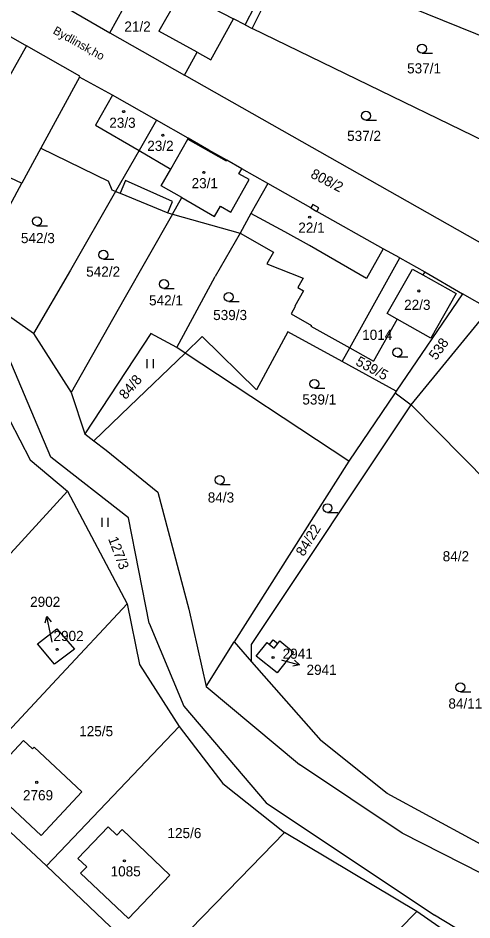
# Model space of a CAD drawing. Extents: x -735249 to -729401, y -1124843 to -1121828.
# Drawn here: x -734414.9 to -734338.7, y -1123251.2 to -1123099.8 of the extents above; entities that cross this region are included whole.
import ezdxf

# ---------------------------------------------------------------- set-up
doc = ezdxf.new("R2010")
doc.units = 0
for name, color, linetype in [('Vrstva 1', 7, 'Continuous'), ('Vrstva 15', 7, 'Continuous'), ('Vrstva 16', 7, 'Continuous'), ('Vrstva 18', 7, 'Continuous'), ('Vrstva 19', 7, 'Continuous'), ('Vrstva 25', 7, 'Continuous'), ('Vrstva 4', 7, 'Continuous')]:
    doc.layers.add(name, color=color, linetype=linetype)

msp = doc.modelspace()

# ---------------------------------------------------------------- linework, layer by layer
at = {"layer": 'Vrstva 1'}
for points in [[(-734399.48, -1123102.3), (-734394.77, -1123093.76)], [(-734375.62, -1123101.58), (-734371.76, -1123093.82)], [(-734351.81, -1123096.88), (-734310.42, -1123113.59)], [(-734407.35, -1123097.76), (-734399.48, -1123102.3)], [(-734382.32, -1123098.13), (-734378.73, -1123099.98)], [(-734382.56, -1123106.85), (-734378.73, -1123099.98)], [(-734376.79, -1123100.98), (-734378.73, -1123099.98)], [(-734413.69, -1123104.39), (-734420.91, -1123100.29)], [(-734376.79, -1123100.98), (-734375.62, -1123101.58)], [(-734318.91, -1123129.08), (-734375.62, -1123101.58)], [(-734399.48, -1123102.3), (-734386.97, -1123109.4)], [(-734413.47, -1123104.51), (-734413.69, -1123104.39)], [(-734404.52, -1123109.59), (-734413.47, -1123104.51)], [(-734386.97, -1123109.4), (-734384.86, -1123105.57)], [(-734384.86, -1123105.57), (-734382.56, -1123106.85)], [(-734404.6, -1123109.74), (-734411.05, -1123121.64)], [(-734404.6, -1123109.74), (-734404.52, -1123109.59)], [(-734399.02, -1123112.76), (-734404.6, -1123109.74)], [(-734329.77, -1123141.81), (-734386.97, -1123109.4)], [(-734391.65, -1123116.95), (-734399.02, -1123112.76)], [(-734391.65, -1123116.95), (-734394.59, -1123122.07)], [(-734386.32, -1123119.99), (-734391.65, -1123116.95)], [(-734429.27, -1123120.47), (-734414.25, -1123127.53)], [(-734389.27, -1123125.17), (-734386.39, -1123120.12)], [(-734386.39, -1123120.12), (-734386.32, -1123119.99)], [(-734382.87, -1123121.98), (-734386.32, -1123119.99)], [(-734411.05, -1123121.64), (-734414.25, -1123127.53)], [(-734411.05, -1123121.64), (-734399.73, -1123127.19)], [(-734394.59, -1123122.07), (-734398.52, -1123128.91)], [(-734379.88, -1123123.67), (-734382.87, -1123121.98)], [(-734377.35, -1123125.12), (-734379.88, -1123123.67)], [(-734390.86, -1123127.95), (-734389.27, -1123125.17)], [(-734372.98, -1123127.61), (-734377.35, -1123125.12)], [(-734399.09, -1123128.68), (-734399.73, -1123127.19)], [(-734423.62, -1123144.82), (-734414.25, -1123127.53)], [(-734398.52, -1123128.91), (-734406.12, -1123142.15)], [(-734398.52, -1123128.91), (-734399.09, -1123128.68)], [(-734398.52, -1123128.91), (-734397.74, -1123129.23)], [(-734387.4, -1123129.95), (-734390.86, -1123127.95)], [(-734372.98, -1123127.61), (-734375.8, -1123132.61)], [(-734365.76, -1123131.69), (-734372.98, -1123127.61)], [(-734397.74, -1123129.23), (-734389.76, -1123132.5)], [(-734388.97, -1123132.72), (-734387.4, -1123129.95)], [(-734365.41, -1123131.09), (-734365.76, -1123131.69)], [(-734364.41, -1123131.65), (-734365.41, -1123131.09)], [(-734364.75, -1123132.26), (-734364.41, -1123131.65)], [(-734388.97, -1123132.72), (-734397.13, -1123147.07)], [(-734389.76, -1123132.5), (-734388.97, -1123132.72)], [(-734388.97, -1123132.72), (-734377.64, -1123135.89)], [(-734375.8, -1123132.61), (-734377.64, -1123135.89)], [(-734353.63, -1123138.55), (-734364.75, -1123132.26)], [(-734377.64, -1123135.89), (-734381.79, -1123143.18)], [(-734377.64, -1123135.89), (-734372.05, -1123139.11)], [(-734372.05, -1123139.11), (-734373.17, -1123141.08)], [(-734350.81, -1123140.04), (-734353.63, -1123138.55)], [(-734355.85, -1123149.09), (-734350.81, -1123140.04)], [(-734350.81, -1123140.04), (-734346.65, -1123142.42)], [(-734406.12, -1123142.15), (-734412.28, -1123152.75)], [(-734373.17, -1123141.08), (-734367.05, -1123143.49)], [(-734352.95, -1123149.39), (-734348.69, -1123141.97)], [(-734348.69, -1123141.97), (-734346.95, -1123142.93)], [(-734346.65, -1123142.42), (-734346.95, -1123142.93)], [(-734346.65, -1123142.42), (-734340.3, -1123146.07)], [(-734388.22, -1123155.1), (-734381.79, -1123143.18)], [(-734367.05, -1123143.49), (-734367.93, -1123145.03)], [(-734346.95, -1123142.93), (-734341.38, -1123146.02)], [(-734412.28, -1123152.75), (-734423.62, -1123144.82)], [(-734366.99, -1123145.57), (-734368.47, -1123148.17)], [(-734367.93, -1123145.03), (-734366.99, -1123145.57)], [(-734397.13, -1123147.07), (-734405.97, -1123162.63)], [(-734340.3, -1123146.07), (-734351.44, -1123162.43)], [(-734341.38, -1123146.02), (-734345.64, -1123153.55)], [(-734335.75, -1123148.66), (-734340.3, -1123146.07)], [(-734368.36, -1123148.23), (-734369.05, -1123149.46)], [(-734368.47, -1123148.17), (-734368.36, -1123148.23)], [(-734369.05, -1123149.46), (-734365.67, -1123151.4)], [(-734359.24, -1123155.18), (-734355.85, -1123149.09)], [(-734351.28, -1123150.34), (-734352.95, -1123149.39)], [(-734348.92, -1123164.72), (-734335.75, -1123148.66)], [(-734365.67, -1123151.4), (-734365.74, -1123151.51)], [(-734365.74, -1123151.51), (-734359.24, -1123155.18)], [(-734351.28, -1123150.34), (-734355.25, -1123157.41)], [(-734345.64, -1123153.55), (-734351.28, -1123150.34)], [(-734412.28, -1123152.75), (-734405.97, -1123162.63)], [(-734392.59, -1123152.73), (-734403.67, -1123169.58)], [(-734388.22, -1123155.1), (-734392.59, -1123152.73)], [(-734369.61, -1123152.46), (-734374.85, -1123162.18)], [(-734360.51, -1123157.45), (-734369.61, -1123152.46)], [(-734383.98, -1123153.27), (-734386.87, -1123156.04)], [(-734374.85, -1123162.18), (-734383.98, -1123153.27)], [(-734396.21, -1123165), (-734386.87, -1123156.04)], [(-734386.87, -1123156.04), (-734388.22, -1123155.1)], [(-734359.4, -1123174.17), (-734386.87, -1123156.04)], [(-734360.51, -1123157.45), (-734359.24, -1123155.18)], [(-734359.24, -1123155.18), (-734355.25, -1123157.41)], [(-734409.42, -1123173.51), (-734416.57, -1123156.53)], [(-734351.44, -1123162.43), (-734360.51, -1123157.45)], [(-734419.85, -1123160.54), (-734412.87, -1123173.93)], [(-734405.97, -1123162.63), (-734403.67, -1123169.58)], [(-734351.61, -1123162.69), (-734359.4, -1123174.17)], [(-734351.44, -1123162.43), (-734351.61, -1123162.69)], [(-734351.61, -1123162.69), (-734348.92, -1123164.72)], [(-734402.2, -1123170.74), (-734396.21, -1123165)], [(-734375.74, -1123204.92), (-734348.92, -1123164.72)], [(-734348.92, -1123164.72), (-734331.61, -1123182.21)], [(-734403.67, -1123169.58), (-734402.2, -1123170.74)], [(-734402.2, -1123170.74), (-734400.09, -1123172.31)], [(-734400.09, -1123172.31), (-734391.46, -1123179.39)], [(-734412.87, -1123173.93), (-734406.62, -1123179.2)], [(-734396.34, -1123183.68), (-734409.42, -1123173.51)], [(-734359.4, -1123174.17), (-734378.6, -1123204.51)], [(-734406.62, -1123179.2), (-734420.92, -1123194.8)], [(-734406.62, -1123179.2), (-734396.59, -1123198.11)], [(-734391.46, -1123179.39), (-734386.23, -1123199.03)], [(-734392.9, -1123201.36), (-734396.34, -1123183.68)], [(-734396.59, -1123198.11), (-734408.37, -1123210.75)], [(-734396.59, -1123198.11), (-734394.52, -1123208.32)], [(-734386.23, -1123199.03), (-734383.34, -1123212)], [(-734392.9, -1123201.36), (-734387.09, -1123215.3)], [(-734411.62, -1123204.85), (-734408.41, -1123202.3)], [(-734408.41, -1123202.3), (-734405.42, -1123205.72)], [(-734383.34, -1123212), (-734378.6, -1123204.51)], [(-734378.6, -1123204.51), (-734375.73, -1123207.83)], [(-734372.71, -1123204.93), (-734372.09, -1123204.15)], [(-734372.09, -1123204.15), (-734371.31, -1123204.75)], [(-734371.31, -1123204.75), (-734370.97, -1123204.32)], [(-734370.97, -1123204.32), (-734368.66, -1123206.2)], [(-734408.8, -1123208.25), (-734411.62, -1123204.85)], [(-734405.42, -1123205.72), (-734408.8, -1123208.25)], [(-734375.73, -1123207.83), (-734375.74, -1123204.92)], [(-734374.93, -1123206.89), (-734373.11, -1123204.63)], [(-734373.11, -1123204.63), (-734372.71, -1123204.93)], [(-734371.43, -1123209.68), (-734374.93, -1123206.89)], [(-734368.66, -1123206.2), (-734371.43, -1123209.68)], [(-734394.52, -1123208.32), (-734387.86, -1123218.72)], [(-734375.73, -1123207.83), (-734364.06, -1123221.06)], [(-734408.37, -1123210.75), (-734424.82, -1123228.4)], [(-734383.34, -1123212), (-734367.66, -1123225.1)], [(-734387.09, -1123215.3), (-734373.26, -1123231.5)], [(-734387.86, -1123218.72), (-734410.13, -1123242.09)], [(-734387.86, -1123218.72), (-734380.5, -1123228.28)], [(-734419.38, -1123226.8), (-734413.99, -1123221.02)], [(-734413.99, -1123221.02), (-734412.46, -1123222.45)], [(-734352.96, -1123229.94), (-734364.06, -1123221.06)], [(-734412.46, -1123222.45), (-734412.21, -1123222.17)], [(-734412.21, -1123222.17), (-734404.19, -1123229.66)], [(-734350.43, -1123236.6), (-734367.66, -1123225.1)], [(-734410.13, -1123242.09), (-734424.82, -1123228.4)], [(-734380.5, -1123228.28), (-734370.19, -1123236.49)], [(-734411.03, -1123236.99), (-734419.06, -1123229.47)], [(-734404.19, -1123229.66), (-734411.03, -1123236.99)], [(-734324.1, -1123245.6), (-734352.96, -1123229.94)], [(-734373.26, -1123231.5), (-734345, -1123250.38)], [(-734399.77, -1123235.53), (-734404.84, -1123240.83)], [(-734398.31, -1123236.93), (-734399.77, -1123235.53)], [(-734397.4, -1123235.98), (-734398.31, -1123236.93)], [(-734389.42, -1123243.63), (-734397.4, -1123235.98)], [(-734370.19, -1123236.49), (-734377.67, -1123244.18)], [(-734347.95, -1123249.74), (-734370.19, -1123236.49)], [(-734316.87, -1123253.67), (-734350.43, -1123236.6)], [(-734404.84, -1123240.83), (-734403.37, -1123242.23)], [(-734410.13, -1123242.09), (-734392.23, -1123259.15)], [(-734403.37, -1123242.23), (-734404.39, -1123243.29)], [(-734404.39, -1123243.29), (-734396.37, -1123250.89)], [(-734396.37, -1123250.89), (-734389.42, -1123243.63)], [(-734377.67, -1123244.18), (-734392.23, -1123259.15)], [(-734359.88, -1123261.86), (-734347.95, -1123249.74)], [(-734331.33, -1123261.31), (-734347.95, -1123249.74)], [(-734323.22, -1123263.54), (-734345, -1123250.38)]]:
    msp.add_lwpolyline(points, dxfattribs=at)
at = {"layer": 'Vrstva 16'}
for points in [[(-734409.15, -1123204.55), (-734409.44, -1123203.17)], [(-734370.69, -1123207.53), (-734370.58, -1123207.56)]]:
    msp.add_lwpolyline(points, dxfattribs=at)
at = {"layer": 'Vrstva 25'}
for points in [[(-734347.09, -1123105.72), (-734345.34, -1123105.72)], [(-734356.5, -1123116.97), (-734354.75, -1123116.97)], [(-734411.72, -1123134.66), (-734409.97, -1123134.66)], [(-734400.57, -1123140.29), (-734398.82, -1123140.29)], [(-734390.42, -1123145.21), (-734388.67, -1123145.21)], [(-734379.53, -1123147.39), (-734377.78, -1123147.39)], [(-734393.207, -1123158.565), (-734393.207, -1123157.065)], [(-734392.173, -1123158.565), (-734392.173, -1123157.065)], [(-734351.25, -1123156.68), (-734349.5, -1123156.68)], [(-734365.17, -1123161.95), (-734363.42, -1123161.95)], [(-734381.04, -1123178.09), (-734379.29, -1123178.09)], [(-734362.96, -1123182.81), (-734361.21, -1123182.81)], [(-734400.787, -1123185.195), (-734400.787, -1123183.695)], [(-734399.753, -1123185.195), (-734399.753, -1123183.695)], [(-734410.335, -1123201.313), (-734410.048, -1123200.233), (-734409.356, -1123201.111)], [(-734409.44, -1123203.17), (-734410.048, -1123200.233)], [(-734370.58, -1123207.56), (-734367.681, -1123208.331)], [(-734368.519, -1123207.591), (-734367.681, -1123208.331), (-734368.776, -1123208.557)], [(-734340.66, -1123212.88), (-734338.91, -1123212.88)]]:
    msp.add_lwpolyline(points, dxfattribs=at)
for centre, radius in [((-734347.09, -1123104.97), 0.75), ((-734397.17, -1123115.52), 0.175), ((-734356.5, -1123116.22), 0.75), ((-734390.59, -1123119.49), 0.175), ((-734383.71, -1123125.72), 0.175), ((-734411.72, -1123133.91), 0.75), ((-734365.95, -1123133.23), 0.175), ((-734400.57, -1123139.54), 0.75), ((-734390.42, -1123144.46), 0.75), ((-734347.64, -1123145.62), 0.175), ((-734379.53, -1123146.64), 0.75), ((-734351.25, -1123155.93), 0.75), ((-734365.17, -1123161.2), 0.75), ((-734381.04, -1123177.34), 0.75), ((-734362.96, -1123182.06), 0.75), ((-734408.34, -1123205.76), 0.175), ((-734372.1, -1123207.13), 0.175), ((-734340.66, -1123212.13), 0.75), ((-734411.76, -1123228.06), 0.175), ((-734397.05, -1123241.24), 0.175)]:
    msp.add_circle(centre, radius, dxfattribs=at)
at = {"layer": 'Vrstva 4'}
for points in [[(-734388.4, -1123097.07), (-734391.25, -1123102.01)], [(-734376.79, -1123100.98), (-734375.15, -1123097.8)], [(-734384.86, -1123105.57), (-734391.25, -1123102.01)], [(-734413.47, -1123104.51), (-734418.48, -1123113.27)], [(-734399.02, -1123112.76), (-734401.9, -1123117.82)], [(-734401.9, -1123117.82), (-734394.59, -1123122.07)], [(-734386.39, -1123120.12), (-734379.95, -1123123.8)], [(-734394.59, -1123122.07), (-734389.27, -1123125.17)], [(-734379.95, -1123123.8), (-734379.88, -1123123.67)], [(-734377.83, -1123125.95), (-734377.35, -1123125.12)], [(-734396.87, -1123127.09), (-734397.74, -1123129.23)], [(-734388.98, -1123130.59), (-734396.87, -1123127.09)], [(-734379.21, -1123132.39), (-734376.1, -1123126.94)], [(-734376.1, -1123126.94), (-734377.83, -1123125.95)], [(-734387.4, -1123129.95), (-734381.92, -1123133.12)], [(-734389.76, -1123132.5), (-734388.98, -1123130.59)], [(-734381.92, -1123133.12), (-734380.94, -1123131.4)], [(-734380.94, -1123131.4), (-734379.21, -1123132.39)], [(-734365.76, -1123131.69), (-734364.75, -1123132.26)], [(-734370.13, -1123135.72), (-734375.8, -1123132.61)], [(-734365.97, -1123138.01), (-734370.13, -1123135.72)], [(-734356.42, -1123143.55), (-734365.97, -1123138.01)], [(-734353.63, -1123138.55), (-734356.42, -1123143.55)], [(-734372.71, -1123204.93), (-734371.92, -1123205.54)], [(-734371.92, -1123205.54), (-734371.31, -1123204.75)]]:
    msp.add_lwpolyline(points, dxfattribs=at)

# ---------------------------------------------------------------- texts
at = {"layer": 'Vrstva 15'}
msp.add_text('Bydlinsk‚ho', height=1.39999, rotation=330.80263, dxfattribs=at).set_placement((-734409.148, -1123102.343))
at = {"layer": 'Vrstva 16'}
for s, p in [('84/2', (-734343.626, -1123190.98)), ('2902', (-734412.87, -1123198.62)), ('2941', (-734366.48, -1123210.03))]:
    msp.add_text(s, height=1.7, dxfattribs=at).set_placement(p)
at = {"layer": 'Vrstva 18'}
for s, p in [('537/1', (-734349.6, -1123109.11)), ('537/2', (-734359.67, -1123120.44)), ('542/3', (-734414.41, -1123137.59)), ('542/2', (-734403.46, -1123143.22)), ('542/1', (-734392.91, -1123148.04)), ('539/3', (-734382.15, -1123150.5)), ('1014', (-734357.14, -1123153.82)), ('539/1', (-734367.18, -1123164.67)), ('84/3', (-734383.05, -1123181.11)), ('84/11', (-734342.67, -1123215.69)), ('125/5', (-734404.63, -1123220.33)), ('125/6', (-734389.82, -1123237.43))]:
    msp.add_text(s, height=1.7, dxfattribs=at).set_placement(p)
for s, rotation, p in [('808/2', 332.80265, (-734365.941, -1123126.514)), ('538', 54.30043, (-734344.725, -1123157.351)), ('539/5', 331.60264, (-734358.369, -1123157.96)), ('84/8', 49.70039, (-734396.833, -1123163.939)), ('84/22', 58.70047, (-734366.946, -1123190.276)), ('127/3', 290.70231, (-734399.803, -1123187.206))]:
    msp.add_text(s, height=1.7, rotation=rotation, dxfattribs=at).set_placement(p)
at = {"layer": 'Vrstva 19'}
for s, p in [('21/2', (-734397.05, -1123102.1)), ('23/3', (-734399.58, -1123118.24)), ('23/2', (-734393.21, -1123122.11)), ('23/1', (-734385.77, -1123128.38)), ('22/1', (-734367.86, -1123135.84)), ('22/3', (-734350.1, -1123148.79)), ('2902', (-734408.95, -1123204.35)), ('2941', (-734370.49, -1123207.33)), ('2769', (-734414.07, -1123231.08)), ('1085', (-734399.36, -1123243.85))]:
    msp.add_text(s, height=1.7, dxfattribs=at).set_placement(p)

doc.saveas('drawing.dxf')
